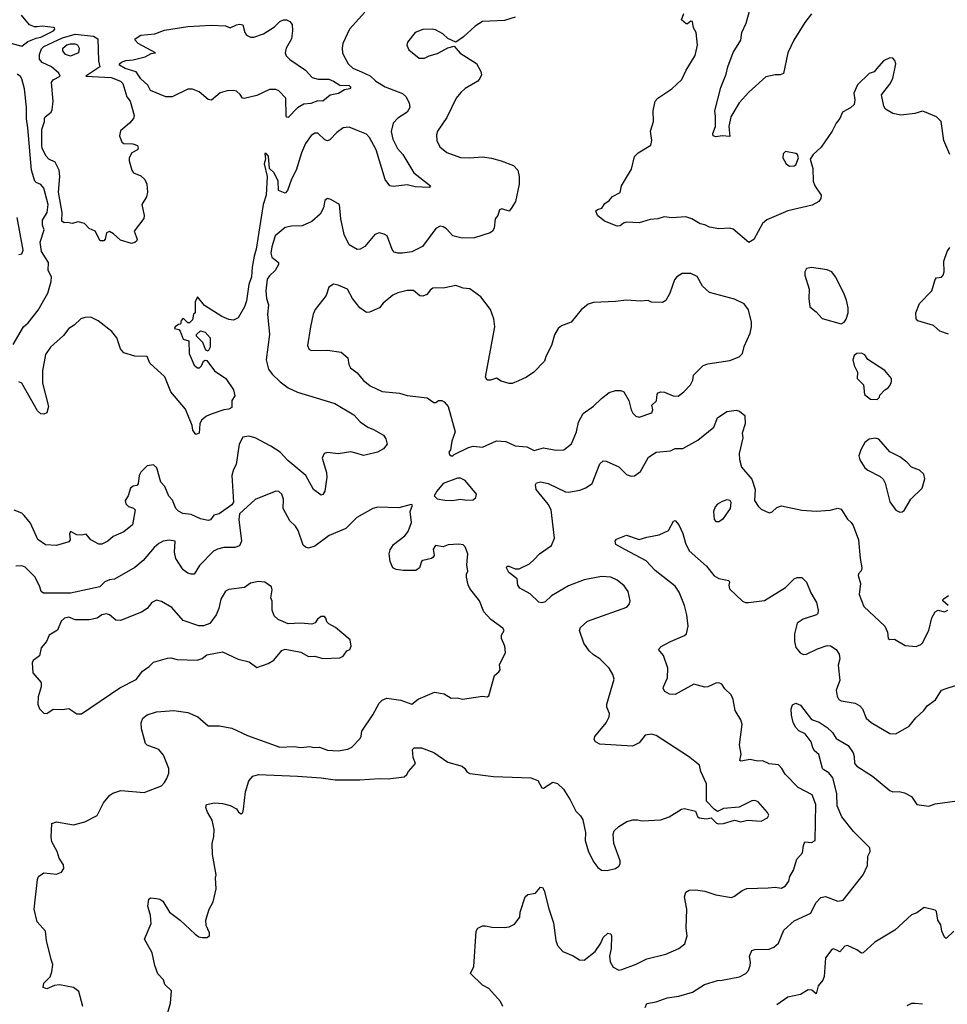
# Model space of a CAD drawing. Extents: x 1690054 to 1842981, y 782881 to 914114.
# Tile 563 of 656: x 1785121 to 1791043, y 852978 to 859266. Entities that reach past the tile are written whole.
import ezdxf

# ---------------------------------------------------------------- set-up
doc = ezdxf.new("R2010")
doc.units = 0

msp = doc.modelspace()

# ---------------------------------------------------------------- linework, layer by layer
at = {"layer": '0CON10XD'}
for points in [[(1790175, 859303.8), (1790132.4, 859247.6), (1790064.2, 859135), (1790023.8, 859055), (1789997.7, 858922.3), (1789975.9, 858914.1), (1789945, 858914), (1789885, 858901.2), (1789776.4, 858803.6), (1789714.6, 858735.4), (1789660, 858645), (1789648, 858585), (1789655, 858520), (1789605, 858524.2), (1789565, 858518.8), (1789547.5, 858525), (1789545, 858540), (1789564, 858585), (1789562.5, 858647.5), (1789558.1, 858685), (1789596.6, 858833.4), (1789632.1, 858917.9), (1789641.1, 858965), (1789675, 859056.7), (1789725.5, 859134.5), (1789730.8, 859185), (1789758.6, 859245), (1789805.6, 859415)], [(1785065, 859117.3), (1785135, 859096.9), (1785172.5, 859127.5), (1785225, 859149.2), (1785255, 859154.5), (1785337.5, 859195), (1785344.2, 859205), (1785343.8, 859213.8), (1785336.9, 859216.9), (1785264.3, 859225.7), (1785231.2, 859221.2), (1785215, 859220), (1785183.2, 859233.2), (1785131.4, 859295)], [(1787324.4, 859315), (1787225.6, 859205), (1787184.2, 859115), (1787178.6, 859085), (1787182.4, 859052.4), (1787217.1, 858985), (1787247.2, 858957.2), (1787302.3, 858932.3), (1787358.3, 858908.3), (1787395, 858873.8), (1787455, 858836.8), (1787565, 858795.3), (1787586.7, 858775), (1787607.5, 858735), (1787610.8, 858705), (1787595, 858675.5), (1787535, 858636.4), (1787505.5, 858605), (1787493, 858553), (1787502.3, 858502.3), (1787533.3, 858443.3), (1787566.7, 858405), (1787637.7, 858287.7), (1787743.3, 858205), (1787735, 858194.2), (1787645, 858198.6), (1787595, 858212.5), (1787505, 858200), (1787484.2, 858204.2), (1787455, 858246.7), (1787396.8, 858435), (1787355, 858512.9), (1787335, 858534.4), (1787271.7, 858561.7), (1787225, 858580), (1787185, 858575.7), (1787144.6, 858545.4), (1787100.3, 858499.7), (1787085, 858492.5), (1787068.7, 858498.7), (1787025, 858540.8), (1787005, 858540.8), (1786982.6, 858527.4), (1786944.4, 858475), (1786918.9, 858415), (1786885.5, 858305), (1786855, 858248.8), (1786831.1, 858175), (1786815, 858159.4), (1786773.3, 858175), (1786771.3, 858235), (1786745, 858287.5), (1786715.8, 858315.8), (1786708.6, 858395), (1786695, 858411.2), (1786685, 858412.5), (1786690, 858375), (1786682.3, 858345), (1786699.6, 858265), (1786694.7, 858145), (1786674.8, 858085), (1786629.7, 857800.3), (1786616.7, 857755), (1786604.2, 857685), (1786601.4, 857625), (1786584.3, 857575), (1786568.3, 857471.7), (1786555, 857432.5), (1786515, 857362.5), (1786485, 857347.5), (1786455, 857352.5), (1786411.7, 857371.7), (1786300.7, 857440.7), (1786255, 857496.2), (1786240, 857465), (1786240, 857395), (1786230, 857385), (1786225, 857350), (1786205, 857330), (1786195, 857330), (1786165, 857360), (1786152.5, 857345), (1786148.3, 857321.7), (1786135, 857320), (1786112.5, 857305), (1786110, 857295), (1786136.7, 857286.7), (1786146.2, 857276.2), (1786165, 857226.2), (1786200, 857215), (1786203.1, 857135), (1786235, 857059.2), (1786255, 857043.8), (1786267.7, 857042.3), (1786281.2, 857055), (1786293.8, 857086.2), (1786305, 857092.5), (1786315, 857090), (1786364.1, 857024.1), (1786436.7, 856975), (1786485, 856902.5), (1786493.8, 856865), (1786475.8, 856835), (1786475, 856790), (1786455, 856778), (1786425, 856774.3), (1786343.8, 856746.2), (1786313.8, 856735), (1786282.1, 856707.9), (1786271.2, 856685), (1786266.7, 856625), (1786245, 856617.5), (1786226.2, 856645), (1786220.8, 856675), (1786178.4, 856778.4), (1786085, 856889.6), (1786046.6, 856985), (1785952, 857072), (1785935, 857116), (1785855, 857116.9), (1785785, 857138), (1785764.5, 857164.5), (1785741.4, 857235), (1785708.6, 857275), (1785622.7, 857342.7), (1785575, 857367.5), (1785537.5, 857365), (1785510.8, 857355), (1785467.9, 857315), (1785435, 857293.8), (1785401.1, 857248.9), (1785316.4, 857175), (1785285, 857128.8), (1785265.3, 857024.7), (1785266.2, 856945), (1785305.3, 856795), (1785292.9, 856755), (1785275, 856747.1), (1785255, 856750), (1785235, 856767.5), (1785135, 856944.5), (1785115, 856953.6)], [(1788285, 859282.5), (1788215, 859260.6), (1788075, 859254.3), (1788028.8, 859225), (1787955, 859156.2), (1787905, 859122.5), (1787855, 859146.2), (1787821.2, 859175), (1787775, 859200.6), (1787753.2, 859206.8), (1787695, 859204.2), (1787645.6, 859184.4), (1787597.3, 859122.7), (1787592.7, 859102.7), (1787604.2, 859074.2), (1787671.2, 859021.2), (1787705, 859020), (1787735, 859035.7), (1787788.7, 859051.3), (1787855, 859086.7), (1787895, 859097.5), (1787932.1, 859052.1), (1788036.6, 858986.6), (1788065.6, 858935), (1788068.1, 858915), (1788059.3, 858890.7), (1788045, 858872.9), (1787965, 858826.9), (1787937.8, 858802.2), (1787906.7, 858765), (1787848.8, 858641.2), (1787788.8, 858555), (1787781.7, 858531.7), (1787783.8, 858495), (1787803.3, 858455), (1787847.3, 858417.3), (1787935, 858387.1), (1787995, 858384.5), (1788075, 858390.6), (1788132.4, 858382.4), (1788195.5, 858365.5), (1788273.3, 858335), (1788301.4, 858305), (1788309.4, 858265), (1788310, 858215), (1788286.2, 858105), (1788263.6, 858066.4), (1788245, 858043.3), (1788198.3, 858058.3), (1788185, 858052.5), (1788173.6, 858016.4), (1788156.1, 857993.9), (1788150, 857935), (1788139.2, 857915), (1788125.3, 857904.7), (1788025, 857873.8), (1787945, 857870.9), (1787886.7, 857886.7), (1787845, 857931.5), (1787825, 857944.4), (1787805, 857947.5), (1787777.3, 857932.7), (1787693.2, 857816.8), (1787625, 857782.9), (1787565, 857774.2), (1787534.2, 857774.2), (1787511.7, 857781.7), (1787498.3, 857798.3), (1787465.8, 857885), (1787447.4, 857897.4), (1787415, 857904.4), (1787388, 857895), (1787325, 857817.5), (1787295, 857801.4), (1787275, 857798.6), (1787225, 857827.5), (1787193.3, 857895), (1787172, 857995), (1787162.5, 858085), (1787107.7, 858117.7), (1787085, 858123.3), (1787069.3, 858110.7), (1787060, 858065), (1787038.8, 858025), (1786985, 857977.5), (1786925, 857950.6), (1786855, 857948.1), (1786815, 857940), (1786751.2, 857885), (1786730, 857815), (1786724.2, 857774.2), (1786730, 857750), (1786772.5, 857715), (1786773, 857703), (1786751.2, 857665), (1786715, 857631.2), (1786701.7, 857608.3), (1786691.6, 857535), (1786696.8, 857485), (1786708.4, 857445), (1786701.9, 857385), (1786714.6, 857255), (1786693.3, 857095), (1786708.6, 857035), (1786731.9, 857001.9), (1786782.7, 856952.7), (1786835, 856915.6), (1786895, 856888.5), (1787133.3, 856815), (1787255, 856742.5), (1787295, 856698.1), (1787342.9, 856662.9), (1787379.8, 856649.8), (1787443.2, 856613.2), (1787458.8, 856588.8), (1787466, 856555), (1787443.8, 856525), (1787405, 856503.3), (1787335, 856486.7), (1787315, 856483.8), (1787275, 856496), (1787235, 856506.7), (1787155, 856494.4), (1787085, 856502), (1787064.1, 856495.9), (1787051.4, 856465), (1787080, 856375), (1787081.8, 856345), (1787068.9, 856255), (1787055, 856233.3), (1787045, 856228.8), (1786995.5, 856265.5), (1786947.5, 856355), (1786831.7, 856451.7), (1786783.3, 856503.3), (1786723.5, 856543.5), (1786625, 856595.5), (1786584.5, 856605.5), (1786545, 856599.4), (1786522.2, 856555), (1786502, 856425), (1786485.4, 856394.6), (1786475.4, 856355), (1786485, 856184.5), (1786475, 856167.8), (1786395, 856109.5), (1786361.1, 856101.1)], [(1791060, 858405), (1791020.5, 858495), (1791003.3, 858615), (1790975, 858646.2), (1790898.3, 858678.3), (1790885, 858681.2), (1790835, 858666.7), (1790746.4, 858656.4), (1790695, 858666.7), (1790647.5, 858695), (1790636.7, 858715), (1790623.6, 858786.4), (1790676.1, 858853.9), (1790695, 858890), (1790713.8, 858985), (1790708.8, 859005), (1790695, 859020), (1790675, 859023.3), (1790635, 859003.3), (1790592.5, 858955), (1790575, 858932.5), (1790545, 858922.5), (1790469.5, 858850.5), (1790446.4, 858796.4), (1790453.3, 858755), (1790447.5, 858725), (1790425, 858702.5), (1790373.3, 858675), (1790356.7, 858635), (1790333.8, 858605), (1790308.8, 858555), (1790237.3, 858452.7), (1790187.5, 858405), (1790166.7, 858375), (1790183.8, 858315), (1790186.7, 858235), (1790196.7, 858205), (1790236.7, 858145), (1790236.2, 858125), (1790222.5, 858105), (1790179.2, 858080.8), (1790025, 858046.2), (1789891.7, 857988.3), (1789863.3, 857965), (1789808, 857862), (1789775, 857843.3), (1789675, 857929.2), (1789655, 857935.7), (1789585, 857930.8), (1789525, 857941.2), (1789495, 857956.7), (1789465, 857963.3), (1789412.5, 857995), (1789373.8, 858006.2), (1789285, 858000.8), (1789235, 858008), (1789195, 857994), (1789145, 857990), (1789075, 857968.8), (1788995, 857973.8), (1788975, 857966.7), (1788955, 857950), (1788935, 857946.7), (1788855, 857980), (1788810, 858015), (1788800, 858045), (1788810, 858055), (1788836.4, 858063.6), (1788857, 858093), (1788885, 858112.5), (1788905, 858137.5), (1788955, 858162.5), (1788962, 858205), (1789027.3, 858312.7), (1789046.4, 858393.6), (1789070, 858415), (1789151.2, 858465), (1789156.1, 858493.9), (1789148.9, 858555), (1789166.5, 858615), (1789165.8, 858685), (1789176.9, 858745), (1789195, 858765.6), (1789285, 858824.2), (1789348.8, 858885), (1789375.5, 858944.5), (1789432.2, 859037.8), (1789447.3, 859102.7), (1789439.2, 859185), (1789422, 859215), (1789415.7, 859255), (1789405, 859257.8), (1789385, 859240), (1789375, 859240), (1789346.7, 859265), (1789361.2, 859305)], [(1786835, 858640.8), (1786825, 858643.3), (1786821.5, 858655), (1786820.4, 858765), (1786775, 858812.5), (1786755, 858821.1), (1786715, 858819.5), (1786635, 858781.8), (1786553.6, 858763.6), (1786544.1, 858764.1), (1786529.1, 858789.1), (1786505, 858810), (1786485, 858814.4), (1786445, 858810.9), (1786401.4, 858798.6), (1786345, 858753.3), (1786325, 858757.5), (1786266.7, 858805), (1786223.2, 858823.2), (1786195, 858822.5), (1786094.1, 858774.1), (1786054.3, 858774.3), (1785955, 858814.2), (1785937.8, 858847.8), (1785895, 858887.8), (1785865, 858932.5), (1785795, 858954), (1785757.5, 858975), (1785757.5, 858985), (1785770, 858995), (1785797.5, 859005), (1785845, 859009.5), (1785921.4, 859028.6), (1785960.5, 859049.5), (1785986.7, 859055), (1785876.5, 859115), (1785857.3, 859135), (1785858.1, 859145), (1785895, 859166.4), (1785984.2, 859175.8), (1786045, 859200.3), (1786195, 859222.3), (1786342.3, 859232.3), (1786435, 859226.3), (1786465, 859214.3), (1786505, 859233.9), (1786525, 859236.7), (1786545, 859232.5), (1786557.5, 859185), (1786567.9, 859167.9), (1786595, 859155.7), (1786615, 859155.5), (1786678, 859175), (1786748.3, 859221.7), (1786780.8, 859255), (1786805, 859264.5), (1786825, 859264.4), (1786846.2, 859255), (1786860, 859235), (1786862.5, 859195), (1786856.7, 859145), (1786821.9, 859085), (1786815.7, 859055), (1786821.4, 859035), (1786845, 859012.2), (1786945, 858944.3), (1786987.5, 858897.5), (1787025.4, 858885.4), (1787095, 858886.6), (1787123.8, 858873.8), (1787165, 858847.9), (1787223.3, 858845), (1787233.8, 858835), (1787227.5, 858825), (1787195, 858817.5), (1787156, 858794), (1787103.3, 858785), (1787055, 858746.9), (1787025, 858747.1), (1786978.4, 858731.6), (1786935, 858727.5), (1786895, 858703.5), (1786835, 858640.8)], [(1785835, 857837.5), (1785765, 857858.8), (1785719.5, 857899.5), (1785695, 857912.7), (1785675.3, 857904.7), (1785666.2, 857865), (1785657.5, 857855), (1785635, 857853.4), (1785601.8, 857915), (1785565, 857932.7), (1785534.5, 857964.5), (1785495, 857975.5), (1785455, 857964.4), (1785425, 857971.9), (1785405, 857968.6), (1785390.1, 857980.1), (1785391, 858035), (1785368.6, 858165), (1785377, 858265), (1785373, 858305), (1785346.4, 858356.4), (1785307.1, 858375), (1785289.2, 858395), (1785265, 858444), (1785261.5, 858465), (1785262.2, 858565), (1785278.8, 858615), (1785278.8, 858635), (1785284.3, 858645.7), (1785322.5, 858675), (1785328.8, 858691.2), (1785333.8, 858746.2), (1785322.8, 858865), (1785335, 858881.1), (1785380, 858905), (1785370, 858925), (1785324.7, 858964.7), (1785265, 858992.4), (1785247.2, 859015), (1785247.5, 859045), (1785260.4, 859079.6), (1785275, 859095.6), (1785395, 859151.3), (1785475, 859173.5), (1785591.6, 859161.6), (1785620.5, 859145), (1785622.8, 859002.8), (1785633.3, 858965), (1785542.5, 858905), (1785705, 858897.3), (1785765, 858873.9), (1785778.8, 858858.8), (1785804.6, 858774.6), (1785825.6, 858745), (1785852.5, 858655), (1785847.5, 858635), (1785822, 858605), (1785764.3, 858555.7), (1785757.8, 858525), (1785773.6, 858485), (1785785, 858475.4), (1785843.8, 858473.8), (1785873, 858463), (1785877.5, 858445), (1785872.5, 858435), (1785837.5, 858415), (1785818.8, 858385), (1785818.8, 858365), (1785836, 858305), (1785847.5, 858287.5), (1785895, 858269.2), (1785920, 858245), (1785931.4, 858215), (1785937.5, 858165), (1785930, 858135), (1785901.2, 858085), (1785915.8, 858015), (1785914.1, 857995.9), (1785852.5, 857915), (1785871.2, 857865), (1785867.3, 857852.7), (1785855, 857844), (1785835, 857837.5)], [(1785445, 859032.9), (1785413.3, 859045), (1785396.4, 859066.4), (1785396.2, 859085), (1785420.8, 859105), (1785445, 859111.2), (1785472, 859112), (1785490.8, 859105), (1785500, 859085), (1785495.5, 859054.5), (1785445, 859032.9)], [(1785079, 857191), (1785145, 857304.4), (1785175, 857330), (1785238.6, 857411.4), (1785300, 857520), (1785322.4, 857595), (1785324.7, 857624.7), (1785302.2, 857665), (1785304.7, 857715), (1785285.5, 857745), (1785260.4, 857785), (1785250.4, 857845), (1785276, 857925), (1785266.3, 857955), (1785266.9, 857985), (1785295.1, 858034.9), (1785303.4, 858085), (1785275, 858190), (1785255, 858214.4), (1785225, 858225.7), (1785216.9, 858235), (1785195, 858306), (1785173.2, 858575), (1785163.5, 858633.5), (1785165, 858707.5), (1785150.3, 858825), (1785135, 858888), (1785125, 858904), (1785105, 858917.5)], [(1790035, 858331.2), (1790065, 858332.5), (1790075, 858340), (1790092.5, 858385), (1790087.5, 858405), (1790075, 858412.5), (1790010, 858425), (1789995, 858410), (1789992.5, 858385), (1790013.8, 858345), (1790035, 858331.2)], [(1785115, 857766.2), (1785135, 857770), (1785142.9, 857795), (1785105, 858002.5)], [(1791051.4, 857258.6), (1790995, 857277.8), (1790955, 857312.9), (1790855, 857343.3), (1790843.3, 857355), (1790841.2, 857395), (1790865.7, 857454.3), (1790943.8, 857535), (1790965, 857607.5), (1790975, 857617.5), (1791005, 857622.5), (1791016.1, 857633.9), (1791023.6, 857656.4), (1791020, 857725), (1791042.5, 857785), (1791058.7, 857811.3)], [(1787885, 856480), (1787895, 856490), (1787986.1, 856533.9), (1788016.4, 856543.6), (1788075, 856536.7), (1788165, 856576.2), (1788225, 856572), (1788285, 856544.3), (1788358.3, 856538.3), (1788405, 856514.5), (1788465, 856531.4), (1788545, 856517.1), (1788595, 856520), (1788643.4, 856556.6), (1788675.6, 856635), (1788687.8, 856695), (1788718.1, 856751.9), (1788785, 856797.1), (1788835, 856848), (1788885, 856886.2), (1788925, 856898), (1788957.7, 856897.7), (1788978.8, 856888.8), (1789010, 856835), (1789024.2, 856775), (1789035, 856753.3), (1789055, 856733.8), (1789075, 856728.8), (1789157.5, 856755), (1789163.3, 856775), (1789156.7, 856805), (1789187.2, 856832.8), (1789191.2, 856875), (1789197.7, 856882.3), (1789215, 856888.8), (1789237.7, 856887.7), (1789293, 856863), (1789325, 856861.4), (1789361.1, 856888.9), (1789403.8, 856935), (1789417.5, 856965), (1789423, 856997), (1789485, 857058), (1789515, 857068), (1789655, 857089.2), (1789715, 857112.5), (1789736.2, 857135), (1789745, 857180), (1789783.3, 857265), (1789793.3, 857305), (1789793.3, 857335), (1789773.8, 857413.8), (1789745, 857451.2), (1789685, 857480.8), (1789525, 857524), (1789480, 857565), (1789445.5, 857625.5), (1789405, 857646.2), (1789350, 857645), (1789315.8, 857624.2), (1789301.2, 857605), (1789271.2, 857518.8), (1789245, 857472.5), (1789225, 857460), (1789155, 857461.2), (1789133.9, 857473.9), (1789085, 857468.6), (1788995, 857475.6), (1788925, 857466.5), (1788785, 857460.6), (1788750.3, 857449.7), (1788705.8, 857414.2), (1788642.5, 857335), (1788579.3, 857310.7), (1788557.5, 857295), (1788536.1, 857253.9), (1788516.2, 857185), (1788480, 857115), (1788471.2, 857085), (1788403.9, 857016.1), (1788355.9, 856984.1), (1788305, 856960), (1788265, 856943.8), (1788245, 856943.3), (1788195, 856957.5), (1788165, 856977.5), (1788126.4, 856963.6), (1788105, 856963.3), (1788093.8, 856983.8), (1788153.5, 857305), (1788147.9, 857355), (1788127.5, 857415), (1788065, 857496), (1787995, 857546.5), (1787951.7, 857551.7), (1787905, 857568.6), (1787835, 857552.9), (1787758.8, 857551.2), (1787740.3, 857539.7), (1787730, 857525), (1787719.1, 857510.9), (1787695, 857500), (1787675, 857502.5), (1787635, 857537.1), (1787595, 857537.1), (1787535, 857522.9), (1787503, 857507), (1787441.2, 857455), (1787417.5, 857425), (1787355, 857398.8), (1787335, 857396.7), (1787292.5, 857425), (1787245.7, 857485.7), (1787212.5, 857545), (1787155, 857571.2), (1787125, 857576.7), (1787095, 857557.5), (1787076.7, 857505), (1787006.7, 857415), (1786993.9, 857386.1), (1786976.7, 857305), (1786958.8, 857185), (1786969.3, 857159.3), (1786985, 857153.8), (1787085, 857155.8), (1787173.9, 857143.9), (1787215.7, 857105.7), (1787221.4, 857065), (1787233.6, 857043.6), (1787275, 857010.8), (1787314.2, 856965), (1787358.3, 856928.3), (1787435, 856892.5), (1787545, 856881.5), (1787595.4, 856865.4), (1787722.2, 856852.2), (1787765, 856822.2), (1787777.6, 856822.4), (1787795, 856834), (1787815, 856834), (1787831.2, 856825), (1787856.8, 856796.8), (1787902, 856635), (1787880, 856575), (1787871.7, 856518.3), (1787860, 856505), (1787865, 856490), (1787875, 856480), (1787885, 856480)], [(1790365, 857324.2), (1790385.5, 857334.5), (1790396.8, 857353.2), (1790409.4, 857395), (1790410, 857425), (1790400, 857475), (1790380.8, 857525), (1790330, 857625), (1790306.7, 857655), (1790275, 857668), (1790175, 857684), (1790145, 857676.7), (1790133.3, 857655), (1790133.8, 857635), (1790161.2, 857545), (1790158, 857485), (1790165, 857432.5), (1790205, 857401.2), (1790245, 857358.8), (1790365, 857324.2)], [(1786325, 857150), (1786310, 857155), (1786290, 857205), (1786250, 857245), (1786250, 857255), (1786275, 857280), (1786305, 857270), (1786337.5, 857235), (1786337.5, 857175), (1786325, 857150)], [(1790595, 856840), (1790610, 856855), (1790611.7, 856868.3), (1790645, 856902.5), (1790665.9, 856914.1), (1790678.3, 856931.7), (1790687.5, 856955), (1790687.5, 856975), (1790643.3, 857025), (1790535, 857096.7), (1790516.2, 857126.2), (1790495, 857137.1), (1790465.6, 857134.4), (1790449.2, 857120.8), (1790438.8, 857095), (1790448.3, 857058.3), (1790470, 857015), (1790467.5, 856975), (1790507.5, 856935), (1790513.6, 856873.6), (1790553, 856843), (1790595, 856840)], [(1786066, 852925), (1786083.8, 852985), (1786090, 853065), (1786047.5, 853105), (1786038, 853135), (1786002.1, 853172.1), (1785982.5, 853225), (1785967.3, 853307.3), (1785917.5, 853395), (1785960, 853495), (1785955.8, 853545), (1785939.2, 853605), (1785945, 853650), (1785955, 853657.5), (1785995, 853653.3), (1786015, 853650), (1786035, 853636.7), (1786076.1, 853566.1), (1786145.9, 853515.9), (1786240, 853425), (1786265, 853408.8), (1786285, 853403.8), (1786316.1, 853403.9), (1786332.5, 853415), (1786332.5, 853435), (1786311.7, 853481.7), (1786308.8, 853515), (1786330, 853585), (1786355, 853632.5), (1786374.2, 853715), (1786370, 853785), (1786376, 853805), (1786352.5, 853935), (1786350, 854005), (1786360.7, 854049.3), (1786362, 854095), (1786349.2, 854155), (1786319.2, 854205), (1786308.8, 854235), (1786312.5, 854255), (1786365, 854264), (1786415, 854261.2), (1786465, 854248.8), (1786505, 854226.7), (1786516.7, 854205), (1786535, 854193.8), (1786545, 854203.3), (1786550.5, 854225), (1786562, 854335), (1786582.9, 854405), (1786609.3, 854435), (1786645, 854445.8), (1786895, 854435.6), (1787045, 854424.8), (1787135, 854411.7), (1787291.3, 854411.3), (1787415, 854419.8), (1787472.9, 854417.1), (1787575, 854431.4), (1787593.3, 854445), (1787603.3, 854465), (1787647.1, 854515), (1787633.6, 854555), (1787628.8, 854605), (1787640, 854615), (1787685, 854615.6), (1787765, 854585.8), (1787855, 854523.8), (1787945, 854498.8), (1787963.3, 854485), (1787975, 854463.3), (1787995, 854451.4), (1788145, 854433.1), (1788385, 854424), (1788427.8, 854407.8), (1788455, 854361.2), (1788465, 854358), (1788525, 854396.2), (1788555, 854388), (1788591.7, 854351.7), (1788636, 854285), (1788671.2, 854211.2), (1788701.7, 854181.7), (1788716.1, 854156.1), (1788733.3, 854075), (1788731.2, 854025), (1788752.3, 853952.3), (1788786.2, 853885), (1788810.8, 853850.8), (1788834.2, 853834.2), (1788872.3, 853832.3), (1788925, 853846), (1788945, 853860), (1788954.2, 853875), (1788954, 853895), (1788914, 854005), (1788908.8, 854065), (1788916.7, 854085), (1788945, 854113.3), (1788997.5, 854145), (1789035, 854156.2), (1789065, 854156.7), (1789095, 854148.8), (1789215, 854156.2), (1789267.5, 854175), (1789345, 854223.8), (1789365, 854228), (1789435, 854212.5), (1789447.5, 854177.5), (1789458.3, 854168.3), (1789505, 854162.5), (1789535, 854170), (1789570, 854135), (1789581.3, 854131.3), (1789615, 854132.5), (1789685, 854153.8), (1789725, 854143.3), (1789766.4, 854153.6), (1789855, 854147.9), (1789895, 854170), (1789902.5, 854185), (1789895, 854202.5), (1789835, 854271.2), (1789815, 854279.2), (1789795, 854277.5), (1789713.6, 854236.4), (1789615, 854228), (1789575, 854210), (1789553.6, 854223.6), (1789506.2, 854276.2), (1789505.5, 854385.5), (1789470, 854465), (1789460, 854505), (1789391.7, 854561.7), (1789185, 854694.3), (1789155, 854702.5), (1789115, 854696.2), (1789075, 854648.8), (1789034.1, 854625.9), (1788825, 854640), (1788796.7, 854655), (1788789.3, 854669.3), (1788791.7, 854688.3), (1788865, 854776.2), (1788884.2, 854815), (1788885.7, 854835), (1788869.2, 854875), (1788868.6, 854895), (1788915.8, 855055), (1788908, 855085), (1788883.8, 855125), (1788824.2, 855185), (1788785, 855209.4), (1788755.4, 855235.4), (1788722.5, 855285), (1788694.4, 855365), (1788700.8, 855385), (1788745, 855425.5), (1788996.7, 855515), (1789013.8, 855535), (1789018, 855555), (1789006, 855615), (1788979.7, 855649.7), (1788935, 855687.5), (1788895, 855705.7), (1788835, 855710), (1788725, 855689.5), (1788625, 855650), (1788515, 855586.9), (1788475, 855547.5), (1788455, 855542.9), (1788435, 855547.1), (1788378.9, 855598.9), (1788313.8, 855635), (1788302, 855655), (1788296, 855695), (1788243.8, 855735), (1788228.8, 855765), (1788233.9, 855776.1), (1788243.6, 855776.4), (1788285, 855760), (1788310.5, 855759.5), (1788375, 855791.2), (1788405, 855818.8), (1788438.8, 855855), (1788515, 855908.8), (1788534.3, 855955), (1788513.3, 856135), (1788495, 856172), (1788417.5, 856265), (1788414.2, 856295), (1788420.6, 856309.4), (1788445.8, 856314.2), (1788495, 856303.3), (1788605, 856250.4), (1788625, 856247.9), (1788697.8, 856262.2), (1788735, 856275.7), (1788775.7, 856305), (1788825, 856430), (1788845, 856448.8), (1788865, 856446), (1788945, 856411.2), (1788995, 856362.5), (1789025, 856352), (1789045, 856354), (1789085, 856381.2), (1789135, 856472.5), (1789185, 856504.2), (1789275, 856513.8), (1789305, 856528), (1789355, 856528), (1789449.8, 856580.2), (1789552, 856665), (1789575, 856722.5), (1789635, 856763.3), (1789695, 856773.3), (1789716.2, 856766.2), (1789749.3, 856739.3), (1789752.5, 856685), (1789733.3, 856625), (1789738, 856595), (1789714, 856495), (1789716.4, 856456.4), (1789728.8, 856408.8), (1789795, 856332.5), (1789816, 856265), (1789812.5, 856195), (1789835, 856160), (1789855, 856140), (1789905, 856117.5), (1789925, 856123.8), (1789955, 856150.8), (1789985, 856162.5), (1790115, 856134.4), (1790205, 856126.7), (1790295, 856133.1), (1790345, 856145.6), (1790365, 856139.2), (1790405, 856076), (1790429.2, 856055), (1790441.4, 856035), (1790475.8, 855944.2), (1790485.7, 855825), (1790496.9, 855765), (1790494, 855746), (1790475, 855727.5), (1790474.3, 855715.7)], [(1790740.7, 856120.7), (1790755, 856122.5), (1790768.3, 856131.7), (1790810, 856205), (1790882.5, 856275), (1790900, 856335), (1790893.6, 856363.6), (1790865, 856390), (1790815, 856407.5), (1790785, 856440), (1790740, 856475), (1790675, 856506.7), (1790605, 856586.7), (1790585, 856593.3), (1790545, 856586.7), (1790517.5, 856565), (1790490.5, 856519.5), (1790478.3, 856481.7), (1790484.3, 856455), (1790517.1, 856405), (1790535, 856388.6), (1790615, 856348.8), (1790632.5, 856332.5), (1790645.7, 856305.7), (1790675, 856186.7), (1790715, 856133.3), (1790740.7, 856120.7)], [(1786361.1, 856101.1), (1786338.7, 856071.3), (1786325, 856068.6), (1786275, 856077.5), (1786215, 856106.9), (1786163, 856113), (1786135, 856127.5), (1786117.5, 856145), (1786097, 856197), (1786073, 856223), (1786047.5, 856285), (1786021.7, 856311.7), (1785996.7, 856405), (1785975, 856422.5), (1785935, 856417.5), (1785895, 856377.5), (1785883.8, 856355), (1785877, 856303), (1785868.3, 856291.7), (1785845, 856287.5), (1785827.5, 856275), (1785813.9, 856226.1), (1785794.3, 856195.7), (1785798.8, 856175), (1785815, 856156.7), (1785847, 856147), (1785857, 856137), (1785840.7, 856039.3), (1785785, 855996.2), (1785716.7, 855965), (1785683.3, 855935), (1785645, 855916.2), (1785625, 855916.7), (1785573.9, 855943.9), (1785545, 855980), (1785515.8, 855974.2), (1785485, 855977.3), (1785445, 855997.5), (1785438.3, 855981.7), (1785442, 855945), (1785435, 855931.2), (1785355, 855908), (1785285, 855912), (1785235.9, 855945.9), (1785189.8, 856049.8), (1785149.7, 856099.7), (1785134.1, 856114.1), (1785084.4, 856134.4)], [(1787883.9, 856196.1), (1787935, 856203.8), (1787975, 856196.7), (1788015, 856200), (1788032.5, 856215), (1788036.1, 856236.1), (1787965, 856322.5), (1787935, 856337.5), (1787915, 856337.5), (1787825, 856303.3), (1787783.3, 856255), (1787767.5, 856225), (1787786.4, 856206.4), (1787835, 856197.1), (1787883.9, 856196.1)], [(1785523.1, 852965), (1785498.9, 853058.9), (1785465, 853085.7), (1785375, 853101.4), (1785342.7, 853097.3), (1785295, 853076.2), (1785270, 853085), (1785275, 853112.5), (1785315.8, 853154.2), (1785326, 853185), (1785331.7, 853231.7), (1785322, 853265), (1785291.9, 853385), (1785285.8, 853445), (1785231.2, 853505), (1785214, 853585), (1785234.2, 853775), (1785241.2, 853795), (1785275, 853816.7), (1785355, 853810), (1785388.3, 853821.7), (1785403.3, 853845), (1785399.5, 853869.5), (1785372.1, 853912.1), (1785360, 853955), (1785326, 854015), (1785320.8, 854045), (1785326.4, 854133.6), (1785355, 854143.8), (1785465, 854124.4), (1785536.2, 854143.8), (1785615.4, 854184.6), (1785655, 854263.8), (1785696.8, 854313.2), (1785714.3, 854325.7), (1785767.3, 854342.7), (1785915, 854330), (1786025, 854374), (1786045.4, 854394.6), (1786059.1, 854420.9), (1786071.9, 854455), (1786073.3, 854485), (1786039.1, 854569.1), (1786010, 854605), (1785935, 854632.9), (1785922.9, 854642.9), (1785897.9, 854737.9), (1785896.7, 854775), (1785905.8, 854805), (1785935, 854826.7), (1785995, 854845.6), (1786105, 854854), (1786195, 854842.5), (1786258.8, 854815), (1786325, 854757.5), (1786395.9, 854755.9), (1786475, 854741.2), (1786575, 854693.8), (1786781.2, 854621.2), (1786874.1, 854624.1), (1786915, 854617.5), (1786974.1, 854624.1), (1786997.7, 854617.7), (1787035, 854620), (1787085, 854600.8), (1787155, 854596.2), (1787215, 854606.7), (1787240.5, 854619.5), (1787294.3, 854675), (1787299.8, 854690.2), (1787305, 854723.3), (1787375, 854826.2), (1787415, 854900.8), (1787435, 854920.6), (1787465, 854933.3), (1787555, 854920.6), (1787625, 854895.6), (1787665, 854926), (1787768.3, 854971.7), (1787830.5, 854960.5), (1787875, 854933.8), (1787913.9, 854936.1), (1787947.7, 854927.7), (1788076.4, 854946.4), (1788105, 854942), (1788115, 854947.5), (1788151.2, 855078.8), (1788179.3, 855100.7), (1788187.5, 855115), (1788183.6, 855146.4), (1788222, 855225), (1788218.6, 855265), (1788195.8, 855315), (1788197.1, 855335), (1788213.6, 855365), (1788205, 855379.6), (1788128.8, 855435), (1788084.2, 855485), (1788055.7, 855555), (1787995, 855634), (1787985, 855656.7), (1787972.5, 855705), (1787972.5, 855725), (1787980.8, 855745), (1787975.6, 855785), (1787981.2, 855855), (1787965, 855900), (1787951.7, 855911.7), (1787925, 855916.7), (1787857, 855913), (1787825, 855900), (1787775, 855907.5), (1787760, 855885), (1787766.7, 855845), (1787758.3, 855831.7), (1787750, 855825), (1787695, 855813.3), (1787686.7, 855805), (1787673.3, 855765), (1787650.5, 855749.5), (1787568.3, 855748.3), (1787523.9, 855753.9), (1787503.3, 855765), (1787487, 855807), (1787480, 855855), (1787485, 855880), (1787506.7, 855915), (1787579.7, 855970.3), (1787601.7, 855998.3), (1787622, 856055), (1787613.3, 856125), (1787627.5, 856165), (1787619.3, 856169.3), (1787541.7, 856148.3), (1787406.8, 856153.2), (1787375, 856144), (1787272.7, 856087.3), (1787202.5, 856017.5), (1787097.4, 855972.6), (1787006, 855905), (1786965, 855890.8), (1786945, 855897.5), (1786931.1, 855911.1), (1786898.2, 856005), (1786881.6, 856031.6), (1786846.4, 856066.4), (1786803.3, 856145), (1786804.2, 856205), (1786795, 856236.7), (1786775, 856253.8), (1786755, 856256.2), (1786625, 856201.2), (1786525, 856110), (1786520, 856075), (1786536.7, 855935), (1786523.3, 855906.7), (1786495, 855894.7), (1786425, 855894.8), (1786384.4, 855885.6), (1786357.4, 855872.6), (1786269.2, 855780.9), (1786235, 855726), (1786215.7, 855724.3), (1786195, 855730.8), (1786165, 855752), (1786117.8, 855825), (1786108.5, 855865), (1786112.5, 855935), (1786075, 855941.8), (1786035.7, 855935), (1786008.3, 855921.7), (1785978.2, 855895), (1785908, 855812), (1785855, 855768.6), (1785725, 855693.4), (1785695, 855689.8), (1785665, 855676.9), (1785631.8, 855645), (1785445, 855603.4), (1785272.9, 855602.9), (1785256.9, 855615), (1785249.3, 855645), (1785218.8, 855705), (1785155, 855769.2), (1785135, 855777.8), (1785096.6, 855776.6)], [(1789565, 856061.2), (1789585, 856062.5), (1789615, 856080), (1789658, 856145), (1789663.6, 856183.6), (1789656.1, 856196.1), (1789635, 856200), (1789605, 856190), (1789575, 856172), (1789561.9, 856155), (1789549.4, 856125), (1789554, 856075), (1789565, 856061.2)], [(1788985, 855883.1), (1788927.5, 855915), (1788922.5, 855935), (1788931.7, 855948.3), (1788995, 855973.8), (1789075, 855946), (1789125, 855962), (1789203.9, 855976.1), (1789263.3, 856005), (1789295, 856063.3), (1789305, 856067.5), (1789329.8, 856039.8), (1789355.4, 855985), (1789372.2, 855922.2), (1789395.7, 855875), (1789505.4, 855775.4), (1789553.7, 855713.7), (1789585, 855698.1), (1789647.5, 855685), (1789653.3, 855675), (1789648, 855655), (1789651.7, 855631.7), (1789735, 855552.5), (1789755, 855543.3), (1789773.6, 855543.6), (1789875, 855557.5), (1790010.5, 855639.5), (1790065, 855696.2), (1790085, 855703.3), (1790113.6, 855703.6), (1790144.2, 855674.2), (1790172, 855605), (1790208, 855545), (1790218, 855495), (1790216.2, 855475), (1790207.5, 855465), (1790122.4, 855437.6), (1790085, 855412.5), (1790067.5, 855345), (1790066.9, 855295), (1790076.1, 855256.1), (1790103.3, 855223.3), (1790125, 855213.1), (1790145, 855214.4), (1790215, 855248.9), (1790275, 855270), (1790297.6, 855267.6), (1790334.2, 855244.2), (1790352, 855215), (1790357.5, 855185), (1790345.7, 855144.3), (1790356.9, 855045), (1790333.3, 854985), (1790339.2, 854945), (1790351.2, 854925), (1790365.7, 854915.7), (1790455, 854900.6), (1790485, 854884.3), (1790501.4, 854865), (1790525, 854806.2), (1790556.8, 854776.8), (1790675, 854708), (1790715, 854706.2), (1790800, 854755), (1790841.7, 854808.3), (1790893.8, 854855), (1790913.8, 854885), (1790967, 854923), (1791005, 854983.8), (1791035.8, 854994.2), (1791095, 855013.3)], [(1788204.3, 852965), (1788189.7, 852995), (1788115, 853078.6), (1788075, 853100.2), (1787997.9, 853175), (1788020.6, 853219.4), (1788035, 853444.7), (1788045.8, 853465), (1788075, 853478.9), (1788095, 853480.1), (1788135, 853470), (1788215, 853467.6), (1788245, 853473.7), (1788279.5, 853490.5), (1788314.8, 853535), (1788316, 853566), (1788347.5, 853665), (1788365, 853678.6), (1788413, 853687), (1788445, 853726.7), (1788457.5, 853725), (1788470, 853705), (1788498.3, 853588.3), (1788529.1, 853499.1), (1788544, 853385), (1788555, 853353.3), (1788587.5, 853315), (1788655, 853287.1), (1788695, 853262.5), (1788725, 853260.8), (1788795.8, 853315), (1788831.3, 853368.7), (1788846.2, 853405), (1788875, 853432.5), (1788895, 853427.5), (1788898.8, 853415), (1788896, 853335), (1788885.8, 853285), (1788890.3, 853250.3), (1788910, 853215), (1788945, 853197.1), (1788965, 853199.4), (1789056.7, 853235), (1789125, 853268.6), (1789245, 853299.2), (1789330, 853335), (1789368, 853365), (1789382, 853415), (1789375.8, 853465), (1789380, 853585), (1789364.3, 853665), (1789373.8, 853695), (1789395, 853708), (1789435, 853709.4), (1789495, 853701.1), (1789565, 853677.5), (1789665, 853660.8), (1789685, 853668), (1789733.3, 853705), (1789763.2, 853716.8), (1789898.3, 853721.7), (1789945, 853725.7), (1789985, 853719.6), (1790010, 853735), (1790031.9, 853765), (1790038.6, 853795), (1790061.9, 853835), (1790083.1, 853905), (1790119.1, 853945), (1790125, 853992.5), (1790134.4, 854015.6), (1790175, 854012), (1790198.8, 854025), (1790204.2, 854255), (1790179.5, 854315), (1790091.7, 854361.7), (1790007.6, 854447.6), (1789986.8, 854485), (1789965, 854507.9), (1789904.9, 854514.8), (1789865, 854533.5), (1789831.2, 854531.2), (1789785, 854541.4), (1789725, 854530), (1789717.5, 854535), (1789726.2, 854575), (1789716.9, 854635), (1789732.7, 854765), (1789724.5, 854795), (1789688.9, 854855), (1789676, 854925), (1789663.8, 854955), (1789622.1, 854992.1), (1789603.2, 855023.2), (1789585, 855031.4), (1789565, 855030), (1789515, 855005.7), (1789495, 855002.5), (1789425, 855022), (1789305, 854955.8), (1789268.8, 854958.8), (1789240, 854975), (1789228.8, 854995), (1789230, 855005), (1789256.8, 855063.2), (1789259.4, 855125), (1789230, 855205), (1789198.8, 855245), (1789216.8, 855263.2), (1789275, 855295.7), (1789365, 855332.9), (1789377.1, 855345), (1789387.7, 855392.3), (1789380, 855465), (1789364.5, 855525.5), (1789331.1, 855611.1), (1789305, 855647.8), (1789178.7, 855748.7), (1789120.6, 855810.6), (1788985, 855883.1)], [(1790474.3, 855715.7), (1790488.6, 855665), (1790481.2, 855595), (1790509.7, 855519.7), (1790644.1, 855394.1), (1790662, 855355), (1790665, 855314.2), (1790675, 855308), (1790705, 855310), (1790775, 855270), (1790843.9, 855263.9), (1790874.2, 855275.8), (1790885, 855286.2), (1790925.7, 855365), (1790944.3, 855445.7), (1790966.2, 855485), (1790985, 855494.2), (1791025, 855485.6), (1791045.6, 855495)], [(1785515, 854832.5), (1785760.6, 854999.4), (1785865, 855053.3), (1785904.1, 855105.9), (1785947.5, 855135), (1785975, 855162.5), (1786065, 855188.8), (1786085, 855190), (1786125, 855180), (1786253.6, 855176.4), (1786285, 855186.7), (1786315, 855210), (1786415, 855230), (1786515, 855182.5), (1786585.9, 855165.9), (1786635, 855130), (1786706.7, 855155), (1786743.3, 855175), (1786795, 855237.5), (1786815, 855246.7), (1786915, 855226.7), (1786965, 855200), (1787005, 855202.5), (1787057, 855187), (1787165, 855190), (1787185, 855202.5), (1787210, 855235), (1787227.5, 855245), (1787237.5, 855265), (1787230, 855305), (1787137.5, 855385), (1787095, 855407.5), (1787081.7, 855421.7), (1787076.2, 855445), (1787066.7, 855455), (1787044.5, 855455.5), (1787023, 855437), (1787006.4, 855413.6), (1786985, 855406.7), (1786915, 855412.5), (1786835, 855407.5), (1786770, 855435), (1786745, 855460), (1786733.3, 855495), (1786733, 855553), (1786723.3, 855575), (1786732.5, 855625), (1786727.5, 855645), (1786685, 855673.3), (1786645, 855678.8), (1786595, 855668.6), (1786555, 855640), (1786455, 855628), (1786435, 855617.5), (1786404, 855565), (1786392.5, 855505), (1786376, 855465), (1786335, 855410), (1786295, 855396.2), (1786265, 855396.2), (1786165, 855430), (1786092.3, 855512.3), (1786025, 855550), (1785995, 855558.8), (1785965, 855543.8), (1785933.8, 855505), (1785898.3, 855481.7), (1785765, 855430), (1785735, 855432), (1785694.6, 855464.6), (1785675, 855472.5), (1785646, 855465), (1785615.8, 855444.2), (1785565, 855433.8), (1785475, 855433.8), (1785435, 855451.2), (1785406.4, 855443.6), (1785386, 855424), (1785362.3, 855367.7), (1785309.2, 855335), (1785292.5, 855295), (1785257.5, 855255), (1785246.1, 855203.9), (1785207, 855173), (1785200.7, 855159.3), (1785204.4, 855094.4), (1785257, 855033), (1785257.5, 855005), (1785238.3, 854941.7), (1785236.7, 854895), (1785246.7, 854865), (1785275, 854836.7), (1785295, 854836.2), (1785335, 854862.5), (1785395, 854860), (1785435, 854866.7), (1785485, 854832.5), (1785515, 854832.5)], [(1791049.4, 855525), (1791014, 855554), (1791016.7, 855565), (1791050.9, 855589.1)], [(1789113, 852957), (1789125, 852982.5), (1789185, 852994), (1789255, 853019.3), (1789329.4, 853030.6), (1789416.7, 853055), (1789492.5, 853105), (1789575, 853130.5), (1789605, 853131.5), (1789715.5, 853154.5), (1789756, 853175), (1789772.9, 853195), (1789784.2, 853225), (1789787.1, 853245), (1789780.8, 853285), (1789795, 853322.5), (1789815, 853328.8), (1789905, 853330), (1789935, 853342), (1789965, 853368.8), (1789999.4, 853450.6), (1790065, 853511.4), (1790170.8, 853559.2), (1790204.5, 853625.5), (1790235, 853661.2), (1790265, 853667.5), (1790345, 853635.9), (1790377.3, 853642.7), (1790505.5, 853805), (1790532.5, 853865), (1790536.2, 853925), (1790542.2, 853937.8), (1790551.2, 853955), (1790547.6, 853977.6), (1790445, 854081.2), (1790369.1, 854175), (1790340, 854245), (1790338, 854325), (1790312.2, 854425), (1790287.4, 854457.4), (1790253.8, 854475), (1790246.2, 854485), (1790223.6, 854573.6), (1790195, 854596.7), (1790184, 854615), (1790174, 854655), (1790135.6, 854705.6), (1790095, 854723.8), (1790075, 854746.7), (1790058.7, 854778.7), (1790049.2, 854825), (1790045.4, 854865), (1790055, 854890.8), (1790075, 854901.2), (1790105, 854888.8), (1790176.2, 854796.2), (1790225, 854780.6), (1790276, 854745), (1790309.2, 854715), (1790334.2, 854675), (1790410.4, 854630.4), (1790441.5, 854585), (1790448.3, 854561.7), (1790449.6, 854515), (1790465, 854498.2), (1790565.8, 854435), (1790675, 854343.1), (1790695, 854335.7), (1790736.6, 854336.6), (1790768.7, 854328.7), (1790814.2, 854304.2), (1790847.5, 854255), (1790925, 854244), (1790965, 854259.2), (1791105, 854278.6)], [(1791084.4, 853445.6), (1791035, 853397.5), (1791025, 853407.5), (1791008.6, 853445), (1791000.8, 853485), (1790982.5, 853515), (1790975, 853570), (1790965, 853580), (1790895, 853596.2), (1790848.3, 853561.7), (1790815, 853548.8), (1790707.7, 853452.3), (1790579.5, 853375), (1790505, 853305.8), (1790495, 853304), (1790466, 853326), (1790405, 853354.3), (1790389.7, 853350.3), (1790355.9, 853314.1), (1790336.7, 853323.3), (1790315, 853331.9), (1790305, 853327.8), (1790265.6, 853275), (1790257.1, 853155), (1790248.7, 853131.3), (1790217.5, 853095), (1790205.6, 853044.4), (1790178.3, 853068.3), (1790155, 853070), (1790105, 853040.8), (1790025, 853023.1), (1789955, 852974.5)], [(1790885, 852978), (1790835, 852983.3), (1790815, 852982.5), (1790785, 852967.5)]]:
    msp.add_lwpolyline(points, dxfattribs=at)

doc.saveas('drawing.dxf')
